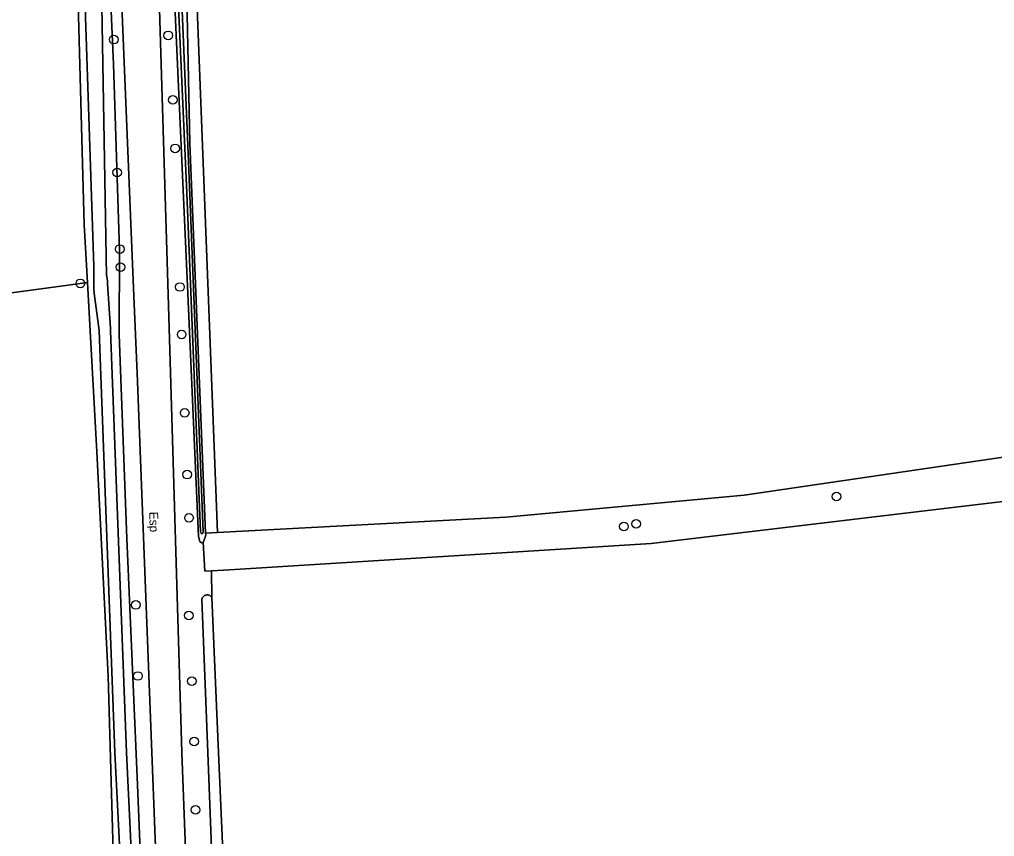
# Model space of a CAD drawing. Extents: x 161385 to 162589, y 388479 to 389756.
# Drawn here: x 161804.9 to 161915.1, y 389240.5 to 389332.8 of the extents above; entities that cross this region are included whole.
import ezdxf

# ---------------------------------------------------------------- set-up
doc = ezdxf.new("R2010")
doc.units = 0
for name, color, linetype in [('IMGEO_Boom', 7, 'Continuous'), ('IMGEO_Bouwland', 7, 'Continuous'), ('IMGEO_Groenvoorziening', 7, 'Continuous'), ('IMGEO_Loofbos', 7, 'Continuous'), ('IMGEO_Oever', 7, 'Continuous'), ('IMGEO_Openbare_ruimte_label', 7, 'Continuous'), ('IMGEO_Rijbaan_lokaal_gesloten', 7, 'Continuous'), ('IMGEO_Waterloop', 7, 'Continuous')]:
    doc.layers.add(name, color=color, linetype=linetype)

msp = doc.modelspace()

# ---------------------------------------------------------------- linework, layer by layer
at = {"layer": 'IMGEO_Boom'}
for centre in [(161815.59, 389330.56), (161821.76, 389331.04), (161822.27, 389323.75), (161822.54, 389318.27), (161815.98, 389315.53), (161816.27, 389306.89), (161816.36, 389304.83), (161811.82, 389303.01), (161823.08, 389302.6), (161823.27, 389297.23), (161823.61, 389288.37), (161823.89, 389281.39), (161897.28, 389278.92), (161824.1, 389276.51), (161873.25, 389275.54), (161874.62, 389275.83), (161818.1, 389266.66), (161824.08, 389265.46), (161818.33, 389258.63), (161824.41, 389258.04), (161824.68, 389251.23), (161824.84, 389243.51)]:
    msp.add_circle(centre, 0.489, dxfattribs=at)
at = {"layer": 'IMGEO_Bouwland'}
msp.add_lwpolyline([(161924.24, 389389.68), (161923.3, 389394.84), (161915.78, 389392.1), (161876.28, 389380.01), (161825.31, 389363.82), (161825.09, 389363.81), (161824.86, 389363.77), (161824.64, 389363.72), (161824.43, 389363.65), (161824.22, 389363.56), (161824.03, 389363.45), (161823.84, 389363.32), (161824, 389360.41), (161827.33, 389274.85), (161859.89, 389276.6), (161886.85, 389279.08), (161944.1, 389287.48)], dxfattribs=at)
msp.add_lwpolyline([(161832.39, 389187.32), (161846.8, 389188.21), (161875.4, 389190.65), (161920.18, 389194.57), (161952.75, 389197.67), (161994.01, 389201.93), (161983.5, 389287.11), (161924.26, 389279.34), (161876.31, 389273.61), (161828.69, 389270.64), (161826.64, 389270.52), (161826.68, 389267.5), (161827.44, 389250), (161830.17, 389187.18)], close=True, dxfattribs=at)
at = {"layer": 'IMGEO_Groenvoorziening'}
for points in [[(161822.47, 389183.9), (161819.9, 389250), (161818.24, 389292.85), (161817.88, 389301.55), (161815.76, 389352.66), (161814.81, 389383.51), (161813.89, 389424.04), (161813.4, 389434.81), (161812.54, 389448.61), (161810.15, 389467.29), (161806.16, 389487.18), (161804.33, 389495.22)], [(161811.61, 389430.85), (161812.54, 389410.84), (161812.53, 389402.73), (161812.43, 389400.71), (161811.8, 389399.94), (161810.6, 389399.73), (161810.58, 389397.81), (161811.2, 389397.88), (161812.6, 389397.63), (161813.27, 389395.52), (161813.9, 389373.52), (161814.54, 389350.83), (161815.58, 389327.78), (161816.24, 389306.78), (161816.21, 389297.23), (161817.06, 389274.16), (161818.28, 389246.31), (161819.3, 389221.36)], [(161828.76, 389184.28), (161826.22, 389250), (161825.55, 389267.32), (161825.56, 389267.34), (161825.57, 389267.4), (161825.6, 389267.45), (161825.62, 389267.49), (161825.65, 389267.54), (161825.69, 389267.58), (161825.73, 389267.62), (161825.77, 389267.66), (161825.81, 389267.69), (161825.86, 389267.72), (161825.91, 389267.74), (161825.96, 389267.77), (161826.01, 389267.78), (161826.07, 389267.79), (161826.12, 389267.79), (161826.18, 389267.79), (161826.23, 389267.79), (161826.29, 389267.78), (161826.34, 389267.77), (161826.39, 389267.75), (161826.44, 389267.72), (161826.49, 389267.7), (161826.53, 389267.66), (161826.58, 389267.63), (161826.61, 389267.59), (161826.65, 389267.55), (161826.68, 389267.5), (161826.64, 389270.52), (161825.87, 389270.47), (161825.69, 389273.77), (161825.52, 389273.7), (161825.33, 389273.84), (161825.17, 389274.39), (161823.95, 389301.85), (161821.3, 389361.22)], [(161819.99, 389360.06), (161821.73, 389301.74), (161823.28, 389250), (161825.77, 389184.1)]]:
    msp.add_lwpolyline(points, dxfattribs=at)
msp.add_lwpolyline([(161824, 389360.41), (161823.84, 389363.32), (161823.66, 389363.18), (161823.5, 389363.02), (161823.36, 389362.85), (161823.23, 389362.66), (161823.11, 389362.47), (161823.02, 389362.26), (161822.94, 389362.05), (161822.88, 389361.83), (161822.84, 389361.61), (161822.83, 389361.54), (161823.81, 389337.04), (161824.18, 389318.85), (161825.98, 389274.78), (161827.33, 389274.85)], close=True, dxfattribs=at)
at = {"layer": 'IMGEO_Loofbos'}
for points in [[(161731.43, 389292.15), (161809.61, 389302.69), (161812.61, 389303.11), (161812.24, 389309.63), (161811.62, 389333.26), (161810.96, 389357.54), (161810.08, 389384.67), (161809.29, 389395.96), (161809.45, 389397.13), (161809.81, 389397.68), (161810.58, 389397.81), (161810.6, 389399.73), (161809.68, 389400.12), (161809.05, 389401.99), (161809.48, 389410.49), (161808.81, 389425.67), (161804.59, 389424.61)], [(161794.79, 389192.93), (161806.22, 389175.7), (161808.05, 389172.84), (161808.45, 389172.6), (161808.71, 389172.73), (161815.73, 389179.37), (161816.58, 389180.95), (161816.97, 389183.18), (161816.83, 389187.25), (161816.34, 389210.58), (161815.63, 389234.8), (161814.96, 389258.6), (161813.67, 389283.96), (161812.61, 389303.11), (161809.61, 389302.69), (161731.43, 389292.15)], [(161828.69, 389270.64), (161876.31, 389273.61), (161924.26, 389279.34), (161983.5, 389287.11), (161986.42, 389287.49), (161986.06, 389289.86), (161985.68, 389294.02), (161946.12, 389287.79)], [(161944.1, 389287.48), (161886.85, 389279.08), (161859.89, 389276.6), (161827.33, 389274.85), (161825.98, 389274.78), (161825.99, 389274.56), (161825.73, 389273.79), (161825.69, 389273.77), (161825.87, 389270.47), (161826.64, 389270.52), (161828.69, 389270.64)]]:
    msp.add_lwpolyline(points, dxfattribs=at)
at = {"layer": 'IMGEO_Oever'}
for points in [[(161819.3, 389221.36), (161818.28, 389246.31), (161817.06, 389274.16), (161816.21, 389297.23), (161816.24, 389306.78), (161815.58, 389327.78), (161814.54, 389350.83), (161813.9, 389373.52), (161813.27, 389395.52), (161812.6, 389397.63), (161811.2, 389397.88), (161810.58, 389397.81), (161809.81, 389397.68), (161809.45, 389397.13), (161809.29, 389395.96), (161810.08, 389384.67), (161810.96, 389357.54), (161811.62, 389333.26), (161812.24, 389309.63), (161812.61, 389303.11), (161813.67, 389283.96), (161814.96, 389258.6), (161815.63, 389234.8)], [(161818.95, 389186.09), (161815.73, 389250), (161813.93, 389297.69), (161813.4, 389301.9), (161813.33, 389302.46), (161813.34, 389304.64), (161813.36, 389304.81), (161813.36, 389304.94), (161810.76, 389382.77)], [(161822.16, 389361.63), (161823.99, 389317.71), (161825.71, 389274.91), (161825.67, 389274.77), (161825.63, 389274.73), (161825.56, 389274.72), (161825.49, 389274.74), (161825.46, 389274.77), (161825.4, 389274.91), (161823.85, 389313.22), (161821.71, 389361.27)], [(161821.3, 389361.22), (161823.95, 389301.85), (161825.17, 389274.39), (161825.33, 389273.84), (161825.52, 389273.7), (161825.69, 389273.77), (161825.73, 389273.79), (161825.99, 389274.56), (161825.98, 389274.78), (161824.18, 389318.85), (161823.81, 389337.04)], [(161813.88, 389356.25), (161814.79, 389303.88), (161814.81, 389303.81), (161814.86, 389303.53), (161814.89, 389303.24), (161814.89, 389302.95), (161815.23, 389297.93), (161815.23, 389297.92), (161815.24, 389297.86), (161815.24, 389297.8), (161815.24, 389297.74), (161815.23, 389297.68), (161817.05, 389250), (161820.21, 389183.77)], [(161830.17, 389187.18), (161827.44, 389250), (161826.68, 389267.5), (161826.65, 389267.55), (161826.61, 389267.59), (161826.58, 389267.63), (161826.53, 389267.66), (161826.49, 389267.7), (161826.44, 389267.72), (161826.39, 389267.75), (161826.34, 389267.77), (161826.29, 389267.78), (161826.23, 389267.79), (161826.18, 389267.79), (161826.12, 389267.79), (161826.07, 389267.79), (161826.01, 389267.78), (161825.96, 389267.77), (161825.91, 389267.74), (161825.86, 389267.72), (161825.81, 389267.69), (161825.77, 389267.66), (161825.73, 389267.62), (161825.69, 389267.58), (161825.65, 389267.54), (161825.62, 389267.49), (161825.6, 389267.45), (161825.57, 389267.4), (161825.56, 389267.34), (161825.55, 389267.32), (161826.22, 389250), (161828.76, 389184.28)]]:
    msp.add_lwpolyline(points, dxfattribs=at)
at = {"layer": 'IMGEO_Rijbaan_lokaal_gesloten'}
for points in [[(161825.77, 389184.1), (161823.28, 389250), (161821.73, 389301.74), (161819.99, 389360.06), (161819.95, 389360.35), (161819.25, 389378.23), (161819.27, 389378.64), (161817.52, 389410.72), (161816.99, 389431.15), (161815.8, 389449.75), (161813.64, 389468.06), (161809.67, 389488.19), (161807.11, 389497.5), (161806.15, 389500), (161803.61, 389506.63)], [(161804.33, 389495.22), (161806.16, 389487.18), (161810.15, 389467.29), (161812.54, 389448.61), (161813.4, 389434.81), (161813.89, 389424.04), (161814.81, 389383.51), (161815.76, 389352.66), (161817.88, 389301.55), (161818.24, 389292.85), (161819.9, 389250), (161822.47, 389183.9)]]:
    msp.add_lwpolyline(points, dxfattribs=at)
at = {"layer": 'IMGEO_Waterloop'}
for points in [[(161810.76, 389382.77), (161813.36, 389304.94), (161813.36, 389304.81), (161813.34, 389304.64), (161813.33, 389302.46), (161813.4, 389301.9), (161813.93, 389297.69), (161815.73, 389250), (161818.95, 389186.09)], [(161821.71, 389361.27), (161823.85, 389313.22), (161825.4, 389274.91), (161825.46, 389274.77), (161825.49, 389274.74), (161825.56, 389274.72), (161825.63, 389274.73), (161825.67, 389274.77), (161825.71, 389274.91), (161823.99, 389317.71), (161822.16, 389361.63)], [(161820.21, 389183.77), (161817.05, 389250), (161815.23, 389297.68), (161815.24, 389297.74), (161815.24, 389297.8), (161815.24, 389297.86), (161815.23, 389297.92), (161815.23, 389297.93), (161814.89, 389302.95), (161814.89, 389303.24), (161814.86, 389303.53), (161814.81, 389303.81), (161814.79, 389303.88), (161813.88, 389356.25)]]:
    msp.add_lwpolyline(points, dxfattribs=at)

# ---------------------------------------------------------------- texts
at = {"layer": 'IMGEO_Openbare_ruimte_label'}
msp.add_text('Esp', height=1, rotation=271.9493, dxfattribs=at).set_placement((161819.6, 389277.18))

doc.saveas('drawing.dxf')
